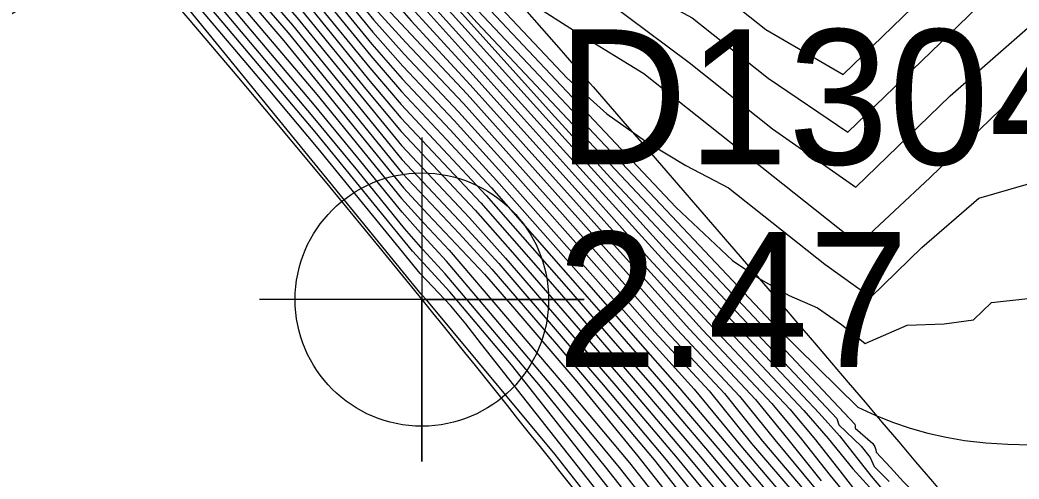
# Model space of a CAD drawing. Extents: x 2356077 to 2359823, y 225951 to 227822.
# Drawn here: x 2357968.71 to 2357987.19, y 226130.08 to 226138.58 of the extents above; entities that cross this region are included whole.
import ezdxf

# ---------------------------------------------------------------- set-up
doc = ezdxf.new("R2010")
doc.units = 0
for name, color, linetype in [('DTM Contours Major', 7, 'Continuous'), ('DTM Contours Minor', 7, 'Continuous'), ('Exist DTM Breakline', 7, 'Continuous'), ('Exist DTM Breakline Cogo Elevation', 7, 'Continuous'), ('Exist DTM Breakline Cogo Number', 7, 'Continuous'), ('Exist DTM Breakline Cogo Point CELL', 7, 'Continuous'), ('Exist DTM Breakline Underwater', 7, 'Continuous')]:
    doc.layers.add(name, color=color, linetype=linetype)

msp = doc.modelspace()

# ---------------------------------------------------------------- linework, layer by layer
at = {"layer": 'DTM Contours Major'}
for points in [[(2357968.238, 226149.686), (2357970.255, 226147.478), (2357972.239, 226145.384), (2357973.205, 226144.431), (2357974.366, 226143.313), (2357974.813, 226142.997), (2357974.862, 226142.972), (2357975.108, 226143.121), (2357975.226, 226143.272), (2357975.546, 226142.951), (2357975.748, 226142.945), (2357978.61, 226140.669), (2357979.969, 226140.104), (2357981.173, 226139.467), (2357982.508, 226138.406), (2357983.934, 226137.571), (2357988.857, 226142.334), (2357991.205, 226144.135), (2357993.57, 226146.063), (2357995.938, 226148.08), (2357998.409, 226150.294)], [(2357968.584, 226148.366), (2357970.002, 226146.842), (2357971.371, 226145.348), (2357973.067, 226143.537), (2357973.32, 226143.257), (2357973.691, 226142.882), (2357974.237, 226142.254), (2357974.42, 226142.039), (2357974.819, 226141.548), (2357975.126, 226141.146), (2357975.325, 226140.974), (2357975.4, 226140.903), (2357980.841, 226135.12), (2357981.886, 226134.13), (2357982.415, 226133.777), (2357982.937, 226133.485), (2357983.461, 226133.254), (2357983.903, 226132.944), (2357984.341, 226132.596), (2357985.121, 226132.933), (2357985.801, 226132.956), (2357986.344, 226133.029), (2357986.678, 226133.352), (2357987.966, 226133.495)], [(2357967.847, 226148.141), (2357969.012, 226146.902), (2357970.13, 226145.703), (2357971.63, 226144.079), (2357973.295, 226142.247), (2357974.9, 226140.46), (2357975.159, 226140.15), (2357975.727, 226139.538), (2357978.277, 226136.711), (2357980.576, 226134.175), (2357981.842, 226132.808), (2357983.21, 226131.355), (2357983.66, 226130.832), (2357984.112, 226130.273), (2357985.863, 226128.349)], [(2357968.12, 226146.83), (2357969.052, 226145.824), (2357970.488, 226144.257), (2357972.037, 226142.535), (2357974.013, 226140.309), (2357974.486, 226139.765), (2357975.271, 226138.8), (2357975.849, 226138.168), (2357976.912, 226137.038), (2357978.748, 226134.985), (2357980.658, 226132.828), (2357981.738, 226131.67), (2357982.441, 226130.785), (2357984.054, 226128.891), (2357986.516, 226125.973), (2357987.584, 226124.701), (2357988.609, 226123.587), (2357993.46, 226118.648), (2357993.827, 226117.891), (2357994.51, 226116.437), (2357994.799, 226115.908), (2357995.309, 226115.353)], [(2357968.703, 226145.15), (2357969.955, 226143.758), (2357971.16, 226142.4), (2357972.917, 226140.391), (2357974.081, 226139.05), (2357975.18, 226137.699), (2357975.759, 226137.015), (2357976.54, 226136.185), (2357977.333, 226135.334), (2357978.855, 226133.599), (2357979.641, 226132.695), (2357980.444, 226131.764), (2357981.458, 226130.574), (2357982.49, 226129.346), (2357983.534, 226128.087), (2357984.577, 226126.782), (2357985.627, 226125.448), (2357986.677, 226124.129), (2357987.571, 226123.046), (2357988.477, 226121.957), (2357991.241, 226119.143), (2357992.136, 226118.159), (2357994.39, 226113.363)], [(2357968.156, 226144.68), (2357969.576, 226143.078), (2357970.959, 226141.493), (2357972.992, 226139.133), (2357973.669, 226138.343), (2357975.788, 226135.739), (2357976.832, 226134.627), (2357977.437, 226133.972), (2357978.632, 226132.584), (2357979.253, 226131.856), (2357980.442, 226130.44), (2357985.663, 226123.808), (2357986.796, 226122.309), (2357987.5, 226121.306), (2357988.355, 226120.318), (2357990.213, 226118.426), (2357990.792, 226117.69), (2357995.315, 226108.063)], [(2357990.918, 226114.73), (2357990.025, 226116.63), (2357989.786, 226117.022), (2357989.437, 226117.565), (2357989.063, 226118.121), (2357988.589, 226118.655), (2357987.961, 226119.294), (2357984.437, 226123.77), (2357982.748, 226125.995), (2357980.903, 226128.259), (2357977.799, 226132.201), (2357976.659, 226133.552), (2357975.969, 226134.304), (2357974.171, 226136.512), (2357972.472, 226138.531), (2357970.756, 226140.551), (2357969.863, 226141.589), (2357968.943, 226142.649), (2357967.992, 226143.734)]]:
    msp.add_lwpolyline(points, dxfattribs=at)
at = {"layer": 'DTM Contours Minor'}
for points in [[(2357967.224, 226150.256), (2357973.011, 226144.189), (2357974.929, 226142.272), (2357976.473, 226140.994), (2357978.015, 226139.868), (2357979.556, 226138.936), (2357981.09, 226137.792), (2357982.627, 226136.57), (2357984.167, 226135.489), (2357985.912, 226137.178), (2357987.638, 226138.692), (2357989.376, 226139.633), (2357991.141, 226141.131), (2357992.905, 226142.838), (2357994.65, 226143.734), (2357996.28, 226144.358), (2357997.931, 226145.415)], [(2357967.439, 226150.375), (2357968.951, 226148.788), (2357970.348, 226147.307), (2357971.605, 226145.959), (2357972.884, 226144.572), (2357973.471, 226143.946), (2357974.042, 226143.357), (2357974.608, 226142.798), (2357974.861, 226142.539), (2357974.957, 226142.663), (2357975.456, 226142.162), (2357975.874, 226141.973), (2357977.201, 226140.919), (2357978.645, 226139.837), (2357979.899, 226139.3), (2357981.14, 226138.623), (2357982.549, 226137.503), (2357984.023, 226136.503), (2357988.132, 226140.48), (2357990.08, 226141.99), (2357992.136, 226143.507), (2357994.314, 226145.355), (2357996.351, 226146.973), (2357997.598, 226147.604)], [(2357967.361, 226149.831), (2357968.862, 226148.231), (2357971.772, 226145.094), (2357973.543, 226143.236), (2357973.682, 226143.077), (2357973.775, 226142.953), (2357974.086, 226142.66), (2357974.451, 226142.24), (2357974.817, 226141.793), (2357975.017, 226141.499), (2357975.091, 226141.462), (2357975.16, 226141.408), (2357978.834, 226137.504), (2357979.567, 226136.844), (2357980.28, 226136.337), (2357981.023, 226135.89), (2357981.812, 226135.477), (2357983.594, 226134.06), (2357984.445, 226133.451), (2357985.392, 226134.368), (2357986.446, 226135.283), (2357987.595, 226135.619)], [(2357967.539, 226149.763), (2357969.072, 226148.122), (2357973.981, 226142.976), (2357974.075, 226142.854), (2357974.104, 226142.805), (2357974.345, 226142.594), (2357974.465, 226142.455), (2357974.49, 226142.406), (2357974.511, 226142.354), (2357974.646, 226142.246), (2357974.817, 226142.036), (2357975.207, 226141.607), (2357976.769, 226139.947), (2357977.248, 226139.558), (2357978.114, 226138.922), (2357979.084, 226138.307), (2357980.251, 226137.589), (2357984.224, 226134.43), (2357985.543, 226135.668), (2357986.838, 226136.921), (2357988.162, 226137.915)], [(2357968.341, 226148.478), (2357969.695, 226147.004), (2357971.01, 226145.538), (2357972.85, 226143.566), (2357973.07, 226143.302), (2357973.489, 226142.882), (2357974.094, 226142.187), (2357974.28, 226141.968), (2357974.986, 226141.1), (2357975.202, 226140.817), (2357975.237, 226140.826), (2357982.707, 226132.888), (2357984.205, 226131.415), (2357984.527, 226131.267), (2357984.849, 226131.138), (2357985.174, 226131.027), (2357985.503, 226130.935), (2357985.838, 226130.86), (2357986.181, 226130.801), (2357986.575, 226130.755), (2357986.984, 226130.728), (2357987.407, 226130.719)], [(2357967.983, 226148.202), (2357969.194, 226146.914), (2357970.36, 226145.667), (2357971.885, 226144.018), (2357973.486, 226142.263), (2357978.439, 226136.77), (2357980.776, 226134.191), (2357983.492, 226131.304), (2357983.87, 226130.884), (2357984.455, 226130.14), (2357984.865, 226129.653)], [(2357968.126, 226148.259), (2357969.387, 226146.921), (2357970.602, 226145.622), (2357972.153, 226143.945), (2357973.676, 226142.275), (2357975.901, 226139.799), (2357978.539, 226136.855), (2357979.698, 226135.586), (2357983.821, 226131.204), (2357983.858, 226131.091), (2357984.269, 226130.696), (2357984.435, 226130.485), (2357984.51, 226130.317), (2357984.789, 226130.036)], [(2357968.291, 226148.302), (2357969.601, 226146.911), (2357970.861, 226145.56), (2357972.421, 226143.862), (2357973.485, 226142.685), (2357974.843, 226141.156), (2357976.205, 226139.605), (2357977.164, 226138.529), (2357984.151, 226131.103), (2357984.158, 226131.063), (2357984.157, 226131.027), (2357984.483, 226130.744), (2357984.521, 226130.679), (2357984.538, 226130.628), (2357984.544, 226130.582), (2357984.81, 226130.298), (2357985.053, 226130.03), (2357985.625, 226129.447), (2357986.031, 226129.095), (2357986.525, 226128.701), (2357987.943, 226127.645), (2357989.549, 226126.525), (2357991.456, 226125.381), (2357997.58, 226122.148)], [(2357967.715, 226148.08), (2357968.84, 226146.883), (2357969.921, 226145.725), (2357971.409, 226144.112), (2357972.73, 226142.66), (2357974.413, 226140.788), (2357974.802, 226140.347), (2357975.071, 226140.016), (2357976.145, 226138.852), (2357979.248, 226135.392), (2357980.345, 226134.162), (2357981.614, 226132.8), (2357982.951, 226131.38), (2357983.427, 226130.808), (2357983.876, 226130.238), (2357984.386, 226129.578)], [(2357967.94, 226146.817), (2357968.836, 226145.849), (2357970.258, 226144.294), (2357971.863, 226142.507), (2357973.909, 226140.191), (2357974.407, 226139.62), (2357975.254, 226138.579), (2357975.817, 226137.952), (2357976.822, 226136.884), (2357977.722, 226135.887), (2357979.527, 226133.855), (2357980.453, 226132.803), (2357981.456, 226131.716), (2357982.24, 226130.743), (2357983.095, 226129.742), (2357984.817, 226127.702), (2357985.662, 226126.681), (2357986.556, 226125.618), (2357987.59, 226124.371), (2357988.591, 226123.252), (2357993.205, 226118.55), (2357994.485, 226115.825), (2357994.86, 226115.148)], [(2357968.3, 226146.842), (2357969.268, 226145.799), (2357970.717, 226144.22), (2357972.211, 226142.565), (2357974.116, 226140.426), (2357974.564, 226139.911), (2357975.287, 226139.023), (2357976.979, 226137.208), (2357979.865, 226133.98), (2357980.863, 226132.853), (2357982.021, 226131.619), (2357982.673, 226130.808), (2357983.388, 226129.947), (2357985.689, 226127.247), (2357987.569, 226125.032), (2357988.619, 226123.93), (2357993.704, 226118.752), (2357994.013, 226118.161), (2357994.539, 226117.042), (2357994.734, 226116.656), (2357995.193, 226116.191), (2357995.649, 226115.768)], [(2357968.479, 226146.855), (2357969.485, 226145.775), (2357970.947, 226144.184), (2357972.385, 226142.595), (2357974.218, 226140.544), (2357974.642, 226140.059), (2357974.971, 226139.654), (2357975.512, 226139.063), (2357975.945, 226138.565), (2357977.039, 226137.384), (2357980.033, 226134.041), (2357981.086, 226132.862), (2357982.312, 226131.559), (2357982.914, 226130.821), (2357983.528, 226130.051)], [(2357968.659, 226146.869), (2357969.702, 226145.75), (2357971.178, 226144.148), (2357972.559, 226142.626), (2357974.318, 226140.664), (2357974.72, 226140.205), (2357975.018, 226139.838), (2357975.555, 226139.255), (2357976.022, 226138.734), (2357977.095, 226137.561), (2357979.138, 226135.286), (2357980.198, 226134.1), (2357981.334, 226132.848), (2357982.617, 226131.485), (2357983.164, 226130.823), (2357983.694, 226130.15), (2357984.321, 226129.389)], [(2357967.534, 226146.01), (2357968.87, 226144.534), (2357970.17, 226143.073), (2357971.434, 226141.632), (2357973.914, 226138.769), (2357975.139, 226137.264), (2357975.759, 226136.516), (2357977.13, 226135.059), (2357977.823, 226134.275), (2357979.237, 226132.644), (2357979.971, 226131.789), (2357981.063, 226130.501), (2357982.184, 226129.159), (2357983.312, 226127.75), (2357987.547, 226122.368), (2357988.417, 226121.313), (2357990.834, 226118.852), (2357991.601, 226117.965), (2357994.338, 226112.14)], [(2357967.752, 226145.981), (2357969.104, 226144.491), (2357970.367, 226143.074), (2357971.593, 226141.679), (2357973.997, 226138.91), (2357975.16, 226137.481), (2357975.757, 226136.768), (2357977.236, 226135.196), (2357978.688, 226133.535), (2357980.208, 226131.775), (2357981.261, 226130.536), (2357982.337, 226129.252), (2357983.425, 226127.926), (2357986.733, 226123.725), (2357987.559, 226122.709), (2357988.446, 226121.637), (2357991.038, 226118.997), (2357991.869, 226118.062), (2357994.365, 226112.749)], [(2357968.187, 226145.927), (2357969.568, 226144.409), (2357970.757, 226143.079), (2357972.476, 226141.128), (2357974.164, 226139.191), (2357975.2, 226137.918), (2357975.766, 226137.258), (2357976.602, 226136.368), (2357977.43, 226135.472), (2357979.022, 226133.663), (2357979.843, 226132.722), (2357980.68, 226131.754), (2357981.654, 226130.614), (2357982.642, 226129.443), (2357983.64, 226128.246), (2357984.638, 226127.024), (2357985.624, 226125.771), (2357986.629, 226124.531), (2357987.58, 226123.38), (2357988.509, 226122.277), (2357991.442, 226119.291), (2357992.403, 226118.257), (2357994.412, 226113.981)], [(2357968.404, 226145.9), (2357969.798, 226144.369), (2357970.951, 226143.083), (2357972.615, 226141.2), (2357974.246, 226139.332), (2357975.219, 226138.137), (2357975.777, 226137.495), (2357976.67, 226136.546), (2357977.527, 226135.61), (2357979.189, 226133.727), (2357980.046, 226132.749), (2357980.917, 226131.763), (2357982.794, 226129.541), (2357983.746, 226128.406), (2357984.702, 226127.253), (2357985.626, 226126.088), (2357986.601, 226124.912), (2357987.587, 226123.713), (2357988.541, 226122.598), (2357991.641, 226119.441), (2357992.67, 226118.355), (2357994.434, 226114.6)], [(2357968.62, 226145.875), (2357970.029, 226144.331), (2357971.145, 226143.088), (2357972.754, 226141.272), (2357973.806, 226140.074), (2357974.327, 226139.476), (2357975.236, 226138.358), (2357975.794, 226137.727), (2357976.742, 226136.72), (2357977.625, 226135.748), (2357979.358, 226133.792), (2357980.249, 226132.777), (2357981.178, 226131.751), (2357982.045, 226130.699), (2357982.945, 226129.641), (2357983.851, 226128.567), (2357984.761, 226127.477), (2357985.637, 226126.393), (2357986.59, 226125.263), (2357987.591, 226124.041), (2357988.568, 226122.923), (2357991.838, 226119.593), (2357992.938, 226118.452), (2357994.461, 226115.21)], [(2357967.911, 226144.737), (2357969.374, 226143.084), (2357970.799, 226141.448), (2357972.894, 226139.014), (2357973.592, 226138.197), (2357975.804, 226135.477), (2357976.256, 226134.988), (2357977.3, 226133.879), (2357977.864, 226133.231), (2357979.01, 226131.891), (2357980.139, 226130.505), (2357985.653, 226123.501), (2357986.819, 226121.901), (2357987.477, 226120.931), (2357988.344, 226119.976), (2357990.002, 226118.288), (2357990.517, 226117.609), (2357995.372, 226107.276)], [(2357968.397, 226144.628), (2357969.775, 226143.074), (2357971.117, 226141.538), (2357973.091, 226139.252), (2357973.749, 226138.486), (2357975.775, 226136), (2357976.928, 226134.774), (2357977.565, 226134.073), (2357978.834, 226132.601), (2357979.495, 226131.828), (2357980.665, 226130.442), (2357981.833, 226128.992), (2357985.66, 226124.131), (2357986.772, 226122.704), (2357987.518, 226121.668), (2357988.37, 226120.655), (2357990.422, 226118.566), (2357991.063, 226117.778), (2357995.25, 226108.868)], [(2357968.634, 226144.58), (2357969.973, 226143.073), (2357971.276, 226141.585), (2357973.192, 226139.37), (2357973.831, 226138.628), (2357975.765, 226136.26), (2357977.027, 226134.918), (2357977.693, 226134.174), (2357979.036, 226132.621), (2357979.734, 226131.807), (2357980.865, 226130.47), (2357982.02, 226129.073), (2357986.784, 226123.021), (2357987.533, 226122.022), (2357988.391, 226120.987), (2357990.629, 226118.708), (2357991.333, 226117.87), (2357995.173, 226109.698)], [(2357992.872, 226111.238), (2357990.223, 226116.872), (2357989.764, 226117.538), (2357989.269, 226118.231), (2357988.656, 226118.939), (2357987.826, 226119.784), (2357979.539, 226130.31), (2357978.338, 226131.797), (2357976.576, 226133.883), (2357976.171, 226134.329), (2357975.824, 226134.725), (2357974.959, 226135.788), (2357974.131, 226136.791), (2357971.815, 226139.546), (2357970.284, 226141.348), (2357969.507, 226142.251), (2357968.721, 226143.158), (2357967.92, 226144.072)], [(2357994.577, 226108.276), (2357990.602, 226116.734), (2357990.512, 226116.788), (2357989.344, 226118.423), (2357988.699, 226119.248), (2357987.669, 226120.302), (2357979.798, 226130.3), (2357978.527, 226131.835), (2357976.597, 226134.115), (2357976.165, 226134.586), (2357975.779, 226135.022), (2357974.958, 226136.032), (2357974.159, 226137.004), (2357971.936, 226139.641), (2357970.457, 226141.377), (2357968.947, 226143.123), (2357968.175, 226144.003)], [(2357968.415, 226143.95), (2357969.897, 226142.254), (2357971.346, 226140.569), (2357973.483, 226138.051), (2357974.204, 226137.2), (2357975.767, 226135.28), (2357976.187, 226134.813), (2357976.648, 226134.322), (2357978.735, 226131.876), (2357979.985, 226130.382), (2357987.527, 226120.801), (2357988.043, 226120.268), (2357988.722, 226119.555), (2357989.405, 226118.633), (2357989.73, 226118.213), (2357990.06, 226117.876), (2357991.213, 226116.1), (2357995.824, 226106.287)], [(2357989.933, 226115.521), (2357989.752, 226116.155), (2357989.44, 226116.89), (2357989.247, 226117.272), (2357989.026, 226117.671), (2357988.781, 226118.087), (2357988.493, 226118.399), (2357988.085, 226118.817), (2357984.443, 226123.443), (2357982.675, 226125.768), (2357980.718, 226128.175), (2357977.248, 226132.583), (2357976.959, 226132.96), (2357976.68, 226133.289), (2357976.113, 226133.892), (2357974.225, 226136.206), (2357973.304, 226137.308), (2357971.518, 226139.417), (2357970.624, 226140.463), (2357969.708, 226141.526), (2357968.771, 226142.604), (2357967.806, 226143.701)], [(2357976.13, 226133.505), (2357970.85, 226139.997), (2357970.046, 226139.429), (2357969.399, 226139.136), (2357968.761, 226138.811), (2357968.14, 226138.44)], [(2357968.486, 226123.42), (2357969.684, 226122.463), (2357971.022, 226121.55), (2357972.487, 226120.676), (2357975.027, 226119.524), (2357983.529, 226116.315), (2357985.727, 226115.747), (2357987.417, 226115.672), (2357987.899, 226115.762), (2357988.269, 226115.919), (2357989.35, 226116.095), (2357988.759, 226117.354), (2357988.668, 226117.449), (2357988.584, 226117.652), (2357988.491, 226117.9), (2357988.377, 226118.162), (2357988.212, 226118.336), (2357984.507, 226123.042), (2357982.651, 226125.46), (2357980.576, 226128.035), (2357978.607, 226130.537), (2357976.234, 226133.394), (2357976.13, 226133.505)]]:
    msp.add_lwpolyline(points, dxfattribs=at)
at = {"layer": 'Exist DTM Breakline'}
for points in [[(2357739.379, 226441.004), (2357819.613, 226359.102), (2357890.87, 226277.588), (2357993.999, 226180.096), (2358102.764, 226183.23), (2358191.473, 226205.9), (2358275.273, 226131.78), (2358421.38, 226152.319), (2358505.025, 226137.402), (2358547.118, 226053.573)], [(2357719.555, 226395.117), (2357791.559, 226318.918), (2357850.785, 226251.619), (2357976.144, 226133.407), (2357988.46, 226117.463)]]:
    msp.add_spline(points, degree=3, dxfattribs=at)
at = {"layer": 'Exist DTM Breakline Cogo Point CELL'}
msp.add_lwpolyline([(2357976.144, 226136.407), (2357976.144, 226130.407), (2357976.144, 226133.407), (2357979.144, 226133.407), (2357973.144, 226133.407)], dxfattribs=at)
msp.add_circle((2357976.144, 226133.407), 2.344, dxfattribs=at)
at = {"layer": 'Exist DTM Breakline Underwater'}
for points in [[(2357739.428, 226434.309), (2357811.723, 226357.465), (2357885.724, 226276.345), (2357991.789, 226172.502), (2358103.028, 226173.66), (2358191.056, 226197.408), (2358272.648, 226122.63), (2358421.22, 226141.688), (2358498.765, 226117.394), (2358527.12, 226046.782)], [(2357722.365, 226399.093), (2357796.501, 226325.142), (2357855.427, 226255.408), (2357974.836, 226142.381), (2357994.862, 226118.943)]]:
    msp.add_spline(points, degree=3, dxfattribs=at)

# ---------------------------------------------------------------- texts
at = {"layer": 'Exist DTM Breakline Cogo Elevation'}
msp.add_text('2.47', height=2.5, dxfattribs=at).set_placement((2357978.644, 226132.157))
at = {"layer": 'Exist DTM Breakline Cogo Number'}
msp.add_text('D1304', height=2.5, dxfattribs=at).set_placement((2357978.644, 226135.907))

doc.saveas('drawing.dxf')
